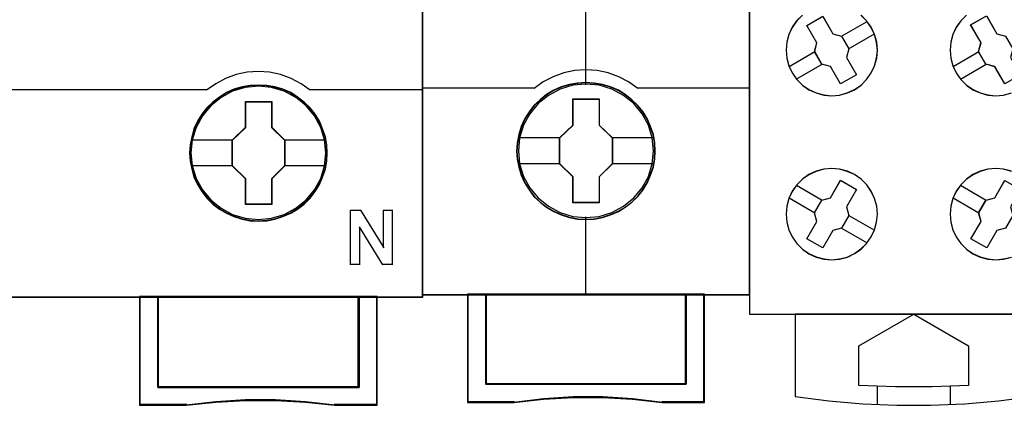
# Model space of a CAD drawing. Header units: millimetres. Extents: x -1290 to 1795, y -4192 to -1311.
# Tile 899 of 1056: x 1439.21 to 1450.02, y -2233.57 to -2229.33. Entities that reach past the tile are written whole.
import ezdxf

# ---------------------------------------------------------------- set-up
doc = ezdxf.new("R2010")
doc.units = ezdxf.units.MM
doc.layers.add('45', color=7, linetype='Continuous')
doc.layers.add('Aparatura', color=7, linetype='Continuous', lineweight=13)

# ---------------------------------------------------------------- blocks, each defined once
blk = doc.blocks.new('*U270')
at = {"layer": '45', "color": 7}
for points in [[(378.503165, -233.620833), (306.482346, -233.620833), (306.482346, -315.649396), (378.503165, -315.649396), (378.503165, -233.620833)], [(373.26112, -307.738486), (373.238729, -307.290548), (373.165956, -306.84261), (373.009215, -306.411262), (372.830083, -305.996505), (372.60057, -305.609399), (372.320675, -305.261002), (371.9904, -304.940257), (371.626537, -304.663752), (371.257076, -304.420428), (370.826039, -304.237935), (370.395002, -304.110742), (369.941573, -304.027791), (369.488144, -304.005671), (369.034715, -304.027791), (368.592481, -304.110742), (368.14465, -304.237935), (367.730407, -304.420428), (367.344152, -304.663752), (366.985887, -304.940257), (366.650014, -305.261002), (366.386913, -305.609399), (366.140606, -305.996505), (365.94468, -306.411262), (365.827125, -306.84261), (365.737558, -307.290548), (365.709569, -307.738486), (365.737558, -308.186423), (365.827125, -308.623301), (365.94468, -309.054648), (366.140606, -309.463876), (366.386913, -309.856512), (366.650014, -310.215969), (366.985887, -310.536714), (367.344152, -310.813219), (367.730407, -311.039953), (368.14465, -311.222446), (368.592481, -311.360699), (369.034715, -311.44918), (369.488144, -311.4713), (369.941573, -311.44918), (370.395002, -311.360699), (370.826039, -311.222446), (371.257076, -311.039953), (371.626537, -310.813219), (371.9904, -310.536714), (372.320675, -310.215969), (372.60057, -309.856512), (372.830083, -309.463876), (373.009215, -309.054648), (373.165956, -308.623301), (373.238729, -308.186423), (373.26112, -307.738486)], [(373.26112, -307.738486), (373.238729, -307.290548), (373.165956, -306.84261), (373.009215, -306.411262), (372.830083, -305.996505), (372.60057, -305.609399), (372.320675, -305.261002), (371.9904, -304.940257), (371.626537, -304.663752), (371.257076, -304.420428), (370.826039, -304.237935), (370.395002, -304.110742), (369.941573, -304.027791), (369.488144, -304.005671), (369.034715, -304.027791), (368.592481, -304.110742), (368.14465, -304.237935), (367.730407, -304.420428), (367.344152, -304.663752), (366.985887, -304.940257), (366.650014, -305.261002), (366.386913, -305.609399), (366.140606, -305.996505), (365.94468, -306.411262), (365.827125, -306.84261), (365.737558, -307.290548), (365.709569, -307.738486), (365.737558, -308.186423), (365.827125, -308.623301), (365.94468, -309.054648), (366.140606, -309.463876), (366.386913, -309.856512), (366.650014, -310.215969), (366.985887, -310.536714), (367.344152, -310.813219), (367.730407, -311.039953), (368.14465, -311.222446), (368.592481, -311.360699), (369.034715, -311.44918), (369.488144, -311.4713), (369.941573, -311.44918), (370.395002, -311.360699), (370.826039, -311.222446), (371.257076, -311.039953), (371.626537, -310.813219), (371.9904, -310.536714), (372.320675, -310.215969), (372.60057, -309.856512), (372.830083, -309.463876), (373.009215, -309.054648), (373.165956, -308.623301), (373.238729, -308.186423), (373.26112, -307.738486)], [(373.239637, -307.738486), (373.217372, -307.293133), (373.145014, -306.847781), (372.989165, -306.418923), (372.811052, -306.00656), (372.582844, -305.621688), (372.304542, -305.275303), (371.976146, -304.956408), (371.614354, -304.681499), (371.246995, -304.43958), (370.81841, -304.25814), (370.389826, -304.131682), (369.938977, -304.049209), (369.488128, -304.027216), (369.037279, -304.049209), (368.597562, -304.131682), (368.152279, -304.25814), (367.740392, -304.43958), (367.356336, -304.681499), (367.000109, -304.956408), (366.666147, -305.275303), (366.404543, -305.621688), (366.159638, -306.00656), (365.964826, -306.418923), (365.847939, -306.847781), (365.758883, -307.293133), (365.731053, -307.738486), (365.758883, -308.183838), (365.847939, -308.618194), (365.964826, -309.047052), (366.159638, -309.453917), (366.404543, -309.844287), (366.666147, -310.201669), (367.000109, -310.520563), (367.356336, -310.795472), (367.740392, -311.020897), (368.152279, -311.202337), (368.597562, -311.339791), (369.037279, -311.427762), (369.488128, -311.449755), (369.938977, -311.427762), (370.389826, -311.339791), (370.81841, -311.202337), (371.246995, -311.020897), (371.614354, -310.795472), (371.976146, -310.520563), (372.304542, -310.201669), (372.582844, -309.844287), (372.811052, -309.453917), (372.989165, -309.047052), (373.145014, -308.618194), (373.217372, -308.183838), (373.239637, -307.738486)], [(368.776939, -304.901618), (370.217863, -304.901618), (370.217863, -306.320129), (370.9355, -307.023844), (370.9355, -308.442355), (370.217863, -309.157151), (370.217863, -310.56458), (368.776939, -310.56458), (368.776939, -309.157151), (368.04235, -308.442355), (368.04235, -307.023844), (368.776939, -306.320129), (368.776939, -304.901618)], [(368.776939, -304.901618), (370.217863, -304.901618), (370.217863, -304.901618), (370.217863, -306.320129), (370.217863, -306.320129), (370.9355, -307.023844), (370.9355, -307.023844), (370.9355, -308.442355), (370.9355, -308.442355), (370.217863, -309.157151), (370.217863, -309.157151), (370.217863, -310.56458), (370.217863, -310.56458), (368.776939, -310.56458), (368.776939, -310.56458), (368.776939, -309.157151), (368.776939, -309.157151), (368.04235, -308.442355), (368.04235, -308.442355), (368.04235, -307.023844), (368.04235, -307.023844), (368.776939, -306.320129), (368.776939, -306.320129), (368.776939, -304.901618), (368.776939, -304.901618)], [(368.787513, -304.923164), (370.207038, -304.923164), (370.207038, -306.330881), (370.914017, -307.029241), (370.914017, -308.436958), (370.207038, -309.146315), (370.207038, -310.543034), (368.787513, -310.543034), (368.787513, -309.146315), (368.063834, -308.436958), (368.063834, -307.029241), (368.787513, -306.330881), (368.787513, -304.923164)], [(375.005924, -320.5904), (363.966343, -320.5904), (363.966343, -315.606304), (362.966805, -315.606304), (362.966805, -321.581681), (365.52428, -321.581681), (367.15481, -321.410006), (368.779756, -321.326938), (370.421454, -321.326938), (372.063152, -321.410006), (373.682514, -321.581681), (376.011045, -321.581681), (376.011045, -315.606304), (375.005924, -315.606304), (375.005924, -320.5904)], [(363.962221, -315.606304), (363.962221, -320.597755), (375.008468, -320.597755), (375.008468, -315.606304), (369.482551, -315.606304), (363.962221, -315.606304)]]:
    blk.add_lwpolyline(points, close=True, dxfattribs=at)
at = {"layer": '45', "color": 139}
for points in [[(378.503165, -233.620833), (306.482346, -233.620833), (306.482346, -315.649396), (378.503165, -315.649396), (378.503165, -233.620833)], [(373.189508, -307.727713), (373.11673, -307.008786), (372.909593, -306.328571), (372.568098, -305.692597), (372.109038, -305.134047), (371.543611, -304.68057), (370.899808, -304.343227), (370.20562, -304.13308), (369.483441, -304.066717), (368.761261, -304.13308), (368.072672, -304.343227), (367.428869, -304.68057), (366.86904, -305.134047), (366.40998, -305.692597), (366.068485, -306.328571), (365.850151, -307.008786), (365.782972, -307.727713), (365.850151, -308.441109), (366.068485, -309.126854), (366.40998, -309.757298), (366.86904, -310.310318), (367.428869, -310.763795), (368.072672, -311.106668), (368.761261, -311.316815), (369.483441, -311.388708), (370.20562, -311.316815), (370.899808, -311.106668), (371.543611, -310.763795), (372.109038, -310.310318), (372.568098, -309.757298), (372.909593, -309.126854), (373.11673, -308.441109), (373.189508, -307.727713)], [(373.189508, -307.733171), (373.11673, -307.01423), (372.909593, -306.328471), (372.568098, -305.692485), (372.10344, -305.139454), (371.549209, -304.685968), (370.905406, -304.348619), (370.20562, -304.138467), (369.489039, -304.072104), (368.76686, -304.138467), (368.067074, -304.348619), (367.434467, -304.685968), (366.86904, -305.139454), (366.404382, -305.692485), (366.062886, -306.328471), (365.85575, -307.01423), (365.782972, -307.733171), (365.85575, -308.441051), (366.062886, -309.13234), (366.404382, -309.762796), (366.86904, -310.315827), (367.434467, -310.769313), (368.067074, -311.106662), (368.76686, -311.316814), (369.489039, -311.388708), (370.20562, -311.316814), (370.905406, -311.106662), (371.549209, -310.769313), (372.10344, -310.315827), (372.568098, -309.762796), (372.909593, -309.13234), (373.11673, -308.441051), (373.189508, -307.733171)]]:
    blk.add_lwpolyline(points, close=True, dxfattribs=at)
at = {"layer": '45', "color": 255}
blk.add_lwpolyline([(378.481681, -233.642379), (306.50383, -233.642379), (306.50383, -315.62785), (378.481681, -315.62785), (378.481681, -233.642379)], close=True, dxfattribs=at)
at = {"layer": '45', "color": 139}
for points in [[(372.331947, -304.291153), (371.83274, -303.935547), (371.283051, -303.643032), (370.699708, -303.430816), (370.099538, -303.304633), (369.48254, -303.258749), (368.871152, -303.304633), (368.265372, -303.430816), (367.687638, -303.643032), (367.143559, -303.935547), (366.638743, -304.291153)], [(354.296307, -304.248061), (360.512283, -304.248061)], [(360.467525, -304.248061), (366.683501, -304.248061)], [(372.287189, -304.248061), (378.503165, -304.248061)], [(374.525083, -310.866222), (375.124839, -310.866222)], [(374.525083, -310.866222), (374.525083, -313.87366)], [(375.081871, -310.866222), (376.367318, -312.943599)], [(376.32256, -310.866222), (376.866816, -310.866222)], [(376.32256, -310.866222), (376.32256, -312.943599)], [(376.823849, -310.866222), (376.823849, -313.87366)], [(375.026372, -311.78551), (375.026372, -313.87366)], [(376.304657, -313.87366), (375.026372, -311.78551)], [(374.525083, -313.830569), (375.069339, -313.830569)], [(376.261689, -313.830569), (376.866816, -313.830569)], [(362.966805, -315.606304), (362.966805, -321.581681)], [(369.505038, -315.606304), (362.966805, -315.606304)], [(363.962221, -315.606304), (363.962221, -320.597755)], [(374.965501, -320.597755), (374.965501, -315.606304)], [(375.966287, -315.606304), (375.966287, -321.581681)], [(363.962221, -320.552868), (375.008468, -320.552868)], [(373.690796, -321.581681), (372.068189, -321.382031), (370.423202, -321.285426), (368.778214, -321.285426), (367.150012, -321.382031), (365.516215, -321.581681)], [(365.559182, -321.536794), (362.966805, -321.536794)], [(376.011045, -321.536794), (373.646038, -321.536794)]]:
    blk.add_lwpolyline(points, dxfattribs=at)
at = {"layer": '45', "color": 7}
for points in [[(365.777601, -307.007723), (368.085318, -307.007723)], [(370.890742, -307.007723), (373.189508, -307.007723)], [(365.777601, -308.415384), (368.085318, -308.415384)], [(370.890742, -308.415384), (373.189508, -308.415384)]]:
    blk.add_lwpolyline(points, dxfattribs=at)
at = {"layer": '45', "color": 59}
for points in [[(375.005924, -320.5904), (363.966343, -320.5904), (363.966343, -315.606304), (362.966805, -315.606304), (362.966805, -321.581681), (365.52428, -321.581681), (367.15481, -321.410006), (368.779756, -321.326938), (370.421454, -321.326938), (372.063152, -321.410006), (373.682514, -321.581681), (376.011045, -321.581681), (376.011045, -315.606304), (375.005924, -315.606304), (375.005924, -320.5904)], [(374.987751, -320.575705), (363.984534, -320.575705), (363.984534, -315.626055), (362.988289, -315.626055), (362.988289, -321.560135), (365.53734, -321.560135), (367.162499, -321.389647), (368.782092, -321.307153), (370.418383, -321.307153), (372.054673, -321.389647), (373.668701, -321.560135), (375.989561, -321.560135), (375.989561, -315.626055), (374.987751, -315.626055), (374.987751, -320.575705)], [(363.962221, -315.606304), (363.962221, -320.597755), (375.008468, -320.597755), (375.008468, -315.606304), (369.482551, -315.606304), (363.962221, -315.606304)], [(363.983705, -315.626055), (363.983705, -320.576209), (374.986985, -320.576209), (374.986985, -315.626055), (369.482562, -315.626055), (363.983705, -315.626055)]]:
    blk.add_lwpolyline(points, close=True, dxfattribs=at)
blk = doc.blocks.new('*U271')
at = {"layer": '45', "color": 7}
for points in [[(396.445708, -233.780631), (378.472729, -233.780631), (378.472729, -315.511143), (396.445708, -315.511143), (396.445708, -233.780631)], [(391.257373, -307.627225), (391.235065, -307.175828), (391.162561, -306.724431), (391.006401, -306.289548), (390.827931, -305.876685), (390.59369, -305.480337), (390.309255, -305.133532), (389.980202, -304.814251), (389.612109, -304.533504), (389.238438, -304.291291), (388.803419, -304.104126), (388.373977, -303.977515), (387.91665, -303.894942), (387.459322, -303.867418), (387.001994, -303.894942), (386.555821, -303.977515), (386.10407, -304.104126), (385.691359, -304.291291), (385.300958, -304.533504), (384.938442, -304.814251), (384.603812, -305.133532), (384.336108, -305.480337), (384.090712, -305.876685), (383.895511, -306.289548), (383.772814, -306.724431), (383.683579, -307.175828), (383.655693, -307.627225), (383.683579, -308.078622), (383.772814, -308.513504), (383.895511, -308.948386), (384.090712, -309.36125), (384.336108, -309.757598), (384.603812, -310.115413), (384.938442, -310.440198), (385.300958, -310.71544), (385.691359, -310.946644), (386.10407, -311.133808), (386.555821, -311.265925), (387.001994, -311.359507), (387.459322, -311.381526), (387.91665, -311.359507), (388.373977, -311.265925), (388.803419, -311.133808), (389.238438, -310.946644), (389.612109, -310.71544), (389.980202, -310.440198), (390.309255, -310.115413), (390.59369, -309.757598), (390.827931, -309.36125), (391.006401, -308.948386), (391.162561, -308.513504), (391.235065, -308.078622), (391.257373, -307.627225)], [(391.257373, -307.627225), (391.235065, -307.175828), (391.162561, -306.724431), (391.006401, -306.289548), (390.827931, -305.876685), (390.59369, -305.480337), (390.309255, -305.133532), (389.980202, -304.814251), (389.612109, -304.533504), (389.238438, -304.291291), (388.803419, -304.104126), (388.373977, -303.977515), (387.91665, -303.894942), (387.459322, -303.867418), (387.001994, -303.894942), (386.555821, -303.977515), (386.10407, -304.104126), (385.691359, -304.291291), (385.300958, -304.533504), (384.938442, -304.814251), (384.603812, -305.133532), (384.336108, -305.480337), (384.090712, -305.876685), (383.895511, -306.289548), (383.772814, -306.724431), (383.683579, -307.175828), (383.655693, -307.627225), (383.683579, -308.078622), (383.772814, -308.513504), (383.895511, -308.948386), (384.090712, -309.36125), (384.336108, -309.757598), (384.603812, -310.115413), (384.938442, -310.440198), (385.300958, -310.71544), (385.691359, -310.946644), (386.10407, -311.133808), (386.555821, -311.265925), (387.001994, -311.359507), (387.459322, -311.381526), (387.91665, -311.359507), (388.373977, -311.265925), (388.803419, -311.133808), (389.238438, -310.946644), (389.612109, -310.71544), (389.980202, -310.440198), (390.309255, -310.115413), (390.59369, -309.757598), (390.827931, -309.36125), (391.006401, -308.948386), (391.162561, -308.513504), (391.235065, -308.078622), (391.257373, -307.627225)], [(391.23947, -307.627211), (391.217267, -307.177972), (391.145105, -306.728732), (390.98968, -306.295928), (390.812051, -305.885038), (390.578913, -305.490583), (390.295817, -305.145436), (389.968315, -304.827681), (389.601955, -304.548276), (389.230045, -304.30722), (388.797075, -304.12095), (388.369656, -303.994944), (387.914482, -303.912766), (387.459309, -303.885373), (387.004135, -303.912766), (386.560063, -303.994944), (386.11044, -304.12095), (385.699674, -304.30722), (385.311111, -304.548276), (384.950303, -304.827681), (384.617249, -305.145436), (384.350806, -305.490583), (384.106566, -305.885038), (383.912285, -306.295928), (383.790165, -306.728732), (383.701351, -307.177972), (383.673596, -307.627211), (383.701351, -308.076451), (383.790165, -308.509255), (383.912285, -308.94206), (384.106566, -309.35295), (384.350806, -309.747404), (384.617249, -310.103509), (384.950303, -310.426742), (385.311111, -310.700669), (385.699674, -310.930767), (386.11044, -311.117037), (386.560063, -311.248522), (387.004135, -311.341657), (387.459309, -311.363571), (387.914482, -311.341657), (388.369656, -311.248522), (388.797075, -311.117037), (389.230045, -310.930767), (389.601955, -310.700669), (389.968315, -310.426742), (390.295817, -310.103509), (390.578913, -309.747404), (390.812051, -309.35295), (390.98968, -308.94206), (391.145105, -308.509255), (391.217267, -308.076451), (391.23947, -307.627211)], [(386.745066, -304.770548), (388.190241, -304.770548), (388.190241, -306.198953), (388.91564, -306.904883), (388.91564, -308.333288), (388.190241, -309.050249), (388.190241, -310.467624), (386.745066, -310.467624), (386.745066, -309.050249), (386.002797, -308.333288), (386.002797, -306.904883), (386.745066, -306.198953), (386.745066, -304.770548)], [(386.745066, -304.770548), (388.190241, -304.770548), (388.190241, -304.770548), (388.190241, -306.198953), (388.190241, -306.198953), (388.91564, -306.904883), (388.91564, -306.904883), (388.91564, -308.333288), (388.91564, -308.333288), (388.190241, -309.050249), (388.190241, -309.050249), (388.190241, -310.467624), (388.190241, -310.467624), (386.745066, -310.467624), (386.745066, -310.467624), (386.745066, -309.050249), (386.745066, -309.050249), (386.002797, -308.333288), (386.002797, -308.333288), (386.002797, -306.904883), (386.002797, -306.904883), (386.745066, -306.198953), (386.745066, -306.198953), (386.745066, -304.770548), (386.745066, -304.770548)], [(386.753845, -304.788502), (388.181255, -304.788502), (388.181255, -306.207454), (388.897737, -306.908712), (388.897737, -308.327664), (388.181255, -309.039879), (388.181255, -310.447874), (386.753845, -310.447874), (386.753845, -309.039879), (386.0207, -308.327664), (386.0207, -306.908712), (386.753845, -306.207454), (386.753845, -304.788502)], [(392.957451, -315.473438), (392.957451, -320.424044), (381.960986, -320.424044), (381.960986, -315.473438), (380.964849, -315.473438), (380.964849, -321.421883), (383.50806, -321.421883), (385.127478, -321.245469), (386.758027, -321.157262), (388.388576, -321.157262), (390.019125, -321.245469), (391.644108, -321.421883), (393.953589, -321.421883), (393.953589, -315.473438), (392.957451, -315.473438)], [(387.454545, -315.473438), (381.958474, -315.473438), (381.958474, -320.428979), (392.961754, -320.428979), (392.961754, -315.473438), (387.454545, -315.473438)], [(392.961754, -320.428979), (392.961754, -315.473438), (387.454545, -315.473438), (381.958474, -315.473438), (381.958474, -320.428979), (392.961754, -320.428979)]]:
    blk.add_lwpolyline(points, close=True, dxfattribs=at)
at = {"layer": '45', "color": 139}
for points in [[(396.445708, -233.780631), (378.472729, -233.780631), (378.472729, -315.511143), (396.445708, -315.511143), (396.445708, -233.780631)], [(391.167858, -307.616333), (391.095358, -306.895156), (390.889012, -306.212516), (390.543245, -305.579421), (390.085939, -305.023399), (389.522672, -304.571976), (388.875751, -304.230655), (388.178639, -304.021459), (387.453642, -303.955397), (386.734222, -304.021459), (386.042686, -304.230655), (385.395765, -304.571976), (384.832498, -305.023399), (384.375193, -305.579421), (384.029425, -306.212516), (383.817503, -306.895156), (383.75058, -307.616333), (383.817503, -308.332005), (384.029425, -309.020151), (384.375193, -309.64774), (384.832498, -310.203762), (385.395765, -310.660691), (386.042686, -310.996506), (386.734222, -311.211207), (387.453642, -311.282774), (388.178639, -311.211207), (388.875751, -310.996506), (389.522672, -310.660691), (390.085939, -310.203762), (390.543245, -309.64774), (390.889012, -309.020151), (391.095358, -308.332005), (391.167858, -307.616333)]]:
    blk.add_lwpolyline(points, close=True, dxfattribs=at)
at = {"layer": '45', "color": 59}
for points in [[(396.427805, -233.798586), (378.490632, -233.798586), (378.490632, -315.493189), (396.427805, -315.493189), (396.427805, -233.798586)], [(392.957451, -315.473438), (392.957451, -320.424044), (381.960986, -320.424044), (381.960986, -315.473438), (380.964849, -315.473438), (380.964849, -321.421883), (383.50806, -321.421883), (385.127478, -321.245469), (386.758027, -321.157262), (388.388576, -321.157262), (390.019125, -321.245469), (391.644108, -321.421883), (393.953589, -321.421883), (393.953589, -315.473438), (392.957451, -315.473438)], [(392.942294, -315.491393), (392.942294, -320.410618), (381.976143, -320.410618), (381.976143, -315.491393), (380.982752, -315.491393), (380.982752, -321.402132), (383.518952, -321.402132), (385.133906, -321.226837), (386.75996, -321.139189), (388.386014, -321.139189), (390.012068, -321.226837), (391.632572, -321.402132), (393.935686, -321.402132), (393.935686, -315.491393), (392.942294, -315.491393)], [(387.454545, -315.473438), (381.958474, -315.473438), (381.958474, -320.428979), (392.961754, -320.428979), (392.961754, -315.473438), (387.454545, -315.473438)], [(392.961754, -320.428979), (392.961754, -315.473438), (387.454545, -315.473438), (381.958474, -315.473438), (381.958474, -320.428979), (392.961754, -320.428979)], [(387.453669, -315.491393), (381.976377, -315.491393), (381.976377, -320.411024), (392.94206, -320.411024), (392.94206, -315.491393), (387.453669, -315.491393)]]:
    blk.add_lwpolyline(points, close=True, dxfattribs=at)
at = {"layer": '45', "color": 139}
for points in [[(387.435049, -296.773454), (387.435049, -303.998489)], [(390.303135, -304.190606), (389.789107, -303.837366), (389.25273, -303.546799), (388.677242, -303.341692), (388.06823, -303.210652), (387.453631, -303.17077), (386.850207, -303.210652), (386.241196, -303.341692), (385.665708, -303.546799), (385.118156, -303.837366), (384.615302, -304.190606)], [(378.472729, -304.151105), (384.654689, -304.151105)], [(390.263748, -304.151105), (396.445708, -304.151105)], [(387.435049, -311.239683), (387.435049, -315.511143)], [(380.964849, -315.473438), (380.964849, -321.421883)], [(381.958474, -315.473438), (381.958474, -320.428979)], [(392.922367, -320.428979), (392.922367, -315.473438)], [(393.915992, -315.473438), (393.915992, -321.421883)], [(381.958474, -320.391274), (392.961754, -320.391274)], [(383.539323, -321.382382), (380.964849, -321.382382)], [(391.651243, -321.421883), (390.023211, -321.220788), (388.389605, -321.120241), (386.755998, -321.120241), (385.122391, -321.220788), (383.499936, -321.421883)], [(393.953589, -321.382382), (391.613646, -321.382382)]]:
    blk.add_lwpolyline(points, dxfattribs=at)
at = {"layer": '45', "color": 7}
for points in [[(383.727306, -306.891016), (386.042184, -306.891016)], [(388.878044, -306.891016), (391.185761, -306.891016)], [(383.727306, -308.30945), (386.042184, -308.30945)], [(388.878044, -308.30945), (391.185761, -308.30945)]]:
    blk.add_lwpolyline(points, dxfattribs=at)
at = {"layer": '45', "color": 140}
blk.add_lwpolyline([(392.94206, -320.411024), (392.94206, -315.491393), (387.453669, -315.491393), (381.976377, -315.491393), (381.976377, -320.411024), (392.94206, -320.411024)], close=True, dxfattribs=at)
blk = doc.blocks.new('*U272')
at = {"layer": '45', "color": 7}
for points in [[(396.443918, -233.608264), (414.447332, -233.608264), (414.447332, -233.608264), (414.447332, -316.599208), (414.447332, -316.599208), (396.443918, -316.599208), (396.443918, -316.599208), (396.443918, -233.608264), (396.443918, -233.608264)], [(399.57518, -300.739393), (400.447006, -300.236946), (401.002868, -301.189259), (401.476814, -301.323634), (401.874694, -302.013038), (401.751819, -302.492116), (402.301831, -303.438586), (401.430004, -303.941033), (400.879993, -302.994563), (400.406048, -302.860188), (400.008167, -302.170783), (400.131042, -301.691706), (399.57518, -300.739393)], [(408.566145, -300.704759), (409.431816, -300.208218), (409.449364, -300.237426), (409.999182, -301.189616), (410.47881, -301.323974), (410.876551, -302.013288), (410.75372, -302.492304), (411.303538, -303.438651), (410.437867, -303.941033), (409.888048, -302.994686), (409.402571, -302.860328), (409.00483, -302.171013), (409.133511, -301.691998), (409.121812, -301.662789), (408.566145, -300.704759)], [(403.111401, -312.34256), (403.293025, -311.944474), (403.404343, -311.522971), (403.451213, -311.095614), (403.41606, -310.656548), (403.293025, -310.229191), (403.111401, -309.83696), (402.86533, -309.479853), (402.554812, -309.16958), (402.197423, -308.917849), (401.799022, -308.736369), (401.377186, -308.619285), (400.937773, -308.584159), (400.510078, -308.625139), (400.088242, -308.736369), (399.689842, -308.923703), (399.332453, -309.175434), (399.027793, -309.479853), (398.770005, -309.83696), (398.588381, -310.235046), (398.477063, -310.656548), (398.44191, -311.08976), (398.477063, -311.528825), (398.588381, -311.944474), (398.770005, -312.34256), (399.021935, -312.699667), (399.332453, -313.00994), (399.689842, -313.26167), (400.088242, -313.443151), (400.510078, -313.554381), (400.943632, -313.59536), (401.377186, -313.554381), (401.799022, -313.449005), (402.197423, -313.255816), (402.548953, -313.004085), (402.859471, -312.699667), (403.111401, -312.34256)], [(403.108427, -312.341213), (403.289727, -311.94384), (403.400846, -311.523093), (403.447633, -311.096501), (403.412542, -310.658222), (403.289727, -310.231631), (403.108427, -309.840102), (402.862796, -309.483635), (402.552833, -309.173918), (402.196083, -308.922638), (401.798394, -308.741483), (401.377312, -308.624608), (400.938684, -308.589546), (400.511754, -308.630452), (400.090671, -308.741483), (399.692983, -308.928482), (399.336232, -309.179761), (399.032117, -309.483635), (398.774789, -309.840102), (398.59349, -310.237475), (398.482371, -310.658222), (398.447281, -311.090657), (398.482371, -311.528936), (398.59349, -311.94384), (398.774789, -312.341213), (399.026269, -312.69768), (399.336232, -313.007397), (399.692983, -313.258677), (400.090671, -313.439832), (400.511754, -313.550863), (400.944533, -313.591769), (401.377312, -313.550863), (401.798394, -313.445676), (402.196083, -313.252833), (402.546984, -313.001554), (402.856948, -312.69768), (403.108427, -312.341213)], [(400.879581, -310.188746), (401.431137, -309.234125), (401.431137, -309.234125), (402.305411, -309.73779), (402.305411, -309.73779), (401.753855, -310.692411), (401.753855, -310.692411), (401.882943, -311.166793), (401.882943, -311.166793), (401.478077, -311.863725), (401.478077, -311.863725), (401.002801, -311.992569), (401.002801, -311.992569), (400.451245, -312.94719), (400.451245, -312.94719), (399.57697, -312.443525), (399.57697, -312.443525), (400.128526, -311.488904), (400.128526, -311.488904), (399.999438, -311.014522), (399.999438, -311.014522), (400.404304, -310.31759), (400.404304, -310.31759), (400.879581, -310.188746), (400.879581, -310.188746)], [(400.880678, -310.19049), (401.430424, -309.237716), (402.301831, -309.740407), (401.752084, -310.693181), (401.880748, -311.166646), (401.477211, -311.862229), (401.003494, -311.990825), (400.453747, -312.943599), (399.582341, -312.440908), (400.132087, -311.488134), (400.003423, -311.014669), (400.40696, -310.319086), (400.880678, -310.19049)], [(410.43798, -309.237716), (411.303538, -309.740407), (410.753791, -310.693181), (410.876607, -311.166646), (410.47307, -311.862229), (410.005201, -311.990825), (409.449606, -312.943599), (408.584048, -312.446753), (409.139643, -311.488134), (409.00513, -311.014669), (409.408668, -310.319086), (409.888233, -310.196336), (410.43798, -309.237716)], [(398.934247, -316.586639), (398.934247, -321.089789), (398.934247, -321.089789), (400.788927, -321.335735), (402.643607, -321.505555), (404.509989, -321.581681), (406.370519, -321.581681), (408.242752, -321.505555), (410.091581, -321.335735), (411.946261, -321.089789), (411.946261, -321.089789), (411.946261, -316.586639), (398.934247, -316.586639)], [(402.436104, -318.320725), (405.44611, -316.586639), (405.44611, -316.586639), (408.444404, -318.320725), (408.444404, -318.320725), (408.444404, -320.488333), (408.444404, -320.488333), (406.447493, -320.576209), (404.438871, -320.576209), (402.436104, -320.488333), (402.436104, -320.488333), (402.436104, -318.320725), (402.436104, -318.320725)]]:
    blk.add_lwpolyline(points, close=True, dxfattribs=at)
at = {"layer": '45', "color": 59}
blk.add_lwpolyline([(396.447498, -233.613651), (414.443751, -233.613651), (414.443751, -316.593821), (396.447498, -316.593821), (396.447498, -233.613651)], close=True, dxfattribs=at)
at = {"layer": '45', "color": 7}
for points in [[(399.332854, -300.16881), (399.016507, -300.479083), (398.77046, -300.836189), (398.588854, -301.234275), (398.477547, -301.655778), (398.436539, -302.08899), (398.477547, -302.522201), (398.588854, -302.943704), (398.77046, -303.34179), (399.022365, -303.698896), (399.332854, -304.009169), (399.690208, -304.2609), (400.08857, -304.442381), (400.504506, -304.553611), (400.938018, -304.59459), (401.371529, -304.559465), (401.799183, -304.442381), (402.197545, -304.2609), (402.554899, -304.009169), (402.859529, -303.698896), (403.111434, -303.34179), (403.29304, -302.949558), (403.410205, -302.522201), (403.451213, -302.094844), (403.410205, -301.661632), (403.29304, -301.234275), (403.111434, -300.836189), (403.111434, -300.836189), (402.85367, -300.479083), (402.549041, -300.174664)], [(399.336624, -300.173148), (399.020843, -300.482865), (398.775235, -300.839331), (398.593953, -301.236704), (398.482845, -301.657452), (398.44191, -302.089887), (398.482845, -302.522323), (398.593953, -302.94307), (398.775235, -303.340443), (399.026691, -303.69691), (399.336624, -304.006627), (399.693341, -304.257907), (400.090992, -304.439062), (400.506186, -304.550093), (400.938924, -304.590999), (401.371661, -304.555937), (401.798551, -304.439062), (402.196202, -304.257907), (402.552918, -304.006627), (402.857004, -303.69691), (403.10846, -303.340443), (403.289742, -302.948914), (403.406698, -302.522323), (403.447633, -302.095731), (403.406698, -301.663296), (403.289742, -301.236704), (403.10846, -300.839331), (403.10846, -300.839331), (402.851156, -300.482865), (402.54707, -300.178991)], [(408.330579, -300.16881), (408.020061, -300.479083), (407.768131, -300.836189), (407.586507, -301.234275), (407.47519, -301.655778), (407.440037, -302.08899), (407.47519, -302.522201), (407.586507, -302.943704), (407.768131, -303.34179), (408.02592, -303.698896), (408.336438, -304.009169), (408.693827, -304.2609), (409.086369, -304.442381), (409.508205, -304.553611), (409.9359, -304.59459), (410.375312, -304.559465), (410.803007, -304.442381)], [(408.332569, -300.173148), (408.022605, -300.482865), (407.771126, -300.839331), (407.589826, -301.236704), (407.478707, -301.657452), (407.443617, -302.089887), (407.478707, -302.522323), (407.589826, -302.94307), (407.771126, -303.340443), (408.028454, -303.69691), (408.338417, -304.006627), (408.695167, -304.257907), (409.087008, -304.439062), (409.50809, -304.550093), (409.93502, -304.590999), (410.373648, -304.555937), (410.800578, -304.439062)], [(400.445715, -300.23156), (401.003037, -301.186642), (401.003037, -301.186642), (401.478228, -301.321408), (401.478228, -301.321408), (401.877153, -302.012817), (401.877153, -302.012817), (401.753956, -302.493288), (401.753956, -302.493288), (402.305411, -303.442511), (402.305411, -303.442511), (401.431295, -303.94642), (401.431295, -303.94642), (400.87984, -302.997197), (400.87984, -302.997197), (400.404649, -302.86243), (400.404649, -302.86243), (400.005724, -302.171021), (400.005724, -302.171021), (400.128921, -301.69055), (400.128921, -301.69055), (399.571599, -300.735468), (399.571599, -300.735468), (399.571599, -300.735468), (400.445715, -300.23156)], [(409.448671, -300.232124), (410.000287, -301.187061), (410.000287, -301.187061), (410.481484, -301.321807)], [(410.440407, -303.94642), (409.88879, -302.997341), (409.88879, -302.997341), (409.401725, -302.862595), (409.401725, -302.862595), (409.002684, -302.171291), (409.002684, -302.171291), (409.131785, -301.690893), (409.120049, -301.661601), (408.562564, -300.700805), (408.562564, -300.700805), (408.562564, -300.700805), (409.431066, -300.202832)], [(401.471124, -301.330397), (402.885473, -300.513451)], [(401.868574, -302.019863), (403.282924, -301.201122)], [(398.601248, -302.989426), (400.013807, -302.165298)], [(407.597584, -302.989426), (409.011934, -302.165298)], [(398.998698, -303.677097), (400.413048, -302.854764)], [(408.000405, -303.677097), (409.409384, -302.854764)], [(410.803007, -308.736369), (410.375312, -308.619285), (409.941759, -308.584159), (409.508205, -308.625139), (409.086369, -308.736369), (408.693827, -308.923703), (408.330579, -309.175434), (408.02592, -309.479853), (407.77399, -309.83696), (407.592366, -310.235046), (407.47519, -310.656548), (407.440037, -311.08976), (407.47519, -311.528825), (407.586507, -311.944474), (407.768131, -312.34256), (408.020061, -312.699667), (408.336438, -313.00994), (408.687968, -313.26167), (409.086369, -313.443151), (409.508205, -313.554381), (409.941759, -313.59536), (410.375312, -313.554381), (410.803007, -313.449005)], [(410.800578, -308.741483), (410.373648, -308.624608), (409.940869, -308.589546), (409.50809, -308.630452), (409.087008, -308.741483), (408.695167, -308.928482), (408.332569, -309.179761), (408.028454, -309.483635), (407.776974, -309.840102), (407.595675, -310.237475), (407.478707, -310.658222), (407.443617, -311.090657), (407.478707, -311.528936), (407.589826, -311.94384), (407.771126, -312.341213), (408.022605, -312.69768), (408.338417, -313.007397), (408.689319, -313.258677), (409.087008, -313.439832), (409.50809, -313.550863), (409.940869, -313.591769), (410.373648, -313.550863), (410.800578, -313.445676)], [(399.004069, -309.501653), (400.413048, -310.325781)], [(408.000405, -309.501653), (409.414755, -310.325781)], [(410.475161, -311.863725), (410.005443, -311.992569), (410.005443, -311.992569), (409.447654, -312.94719), (409.447654, -312.94719), (408.578677, -312.449381), (408.578677, -312.449381), (409.136466, -311.488904), (409.136466, -311.488904), (409.001423, -311.014522), (409.001423, -311.014522), (409.406554, -310.31759), (409.406554, -310.31759), (409.888014, -310.194602), (409.888014, -310.194602), (410.439932, -309.234125)], [(398.601248, -310.196506), (400.008436, -311.020634)], [(407.597584, -310.196506), (409.011934, -311.020634)], [(401.873945, -311.160681), (403.288295, -311.977627)], [(401.471124, -311.855534), (402.885473, -312.67248)], [(403.4351, -320.536708), (403.4351, -321.545771)], [(407.432875, -320.536708), (407.432875, -321.545771)]]:
    blk.add_lwpolyline(points, dxfattribs=at)

msp = doc.modelspace()

# ---------------------------------------------------------------- block references
at = {"layer": 'Aparatura', "color": 7, "lineweight": 13, "xscale": 0.2, "yscale": 0.2, "zscale": 0.2}
for name in ['*U272', '*U270', '*U271']:
    msp.add_blockref(name, (1367.937, -2169.25), dxfattribs=at)

doc.saveas('drawing.dxf')
